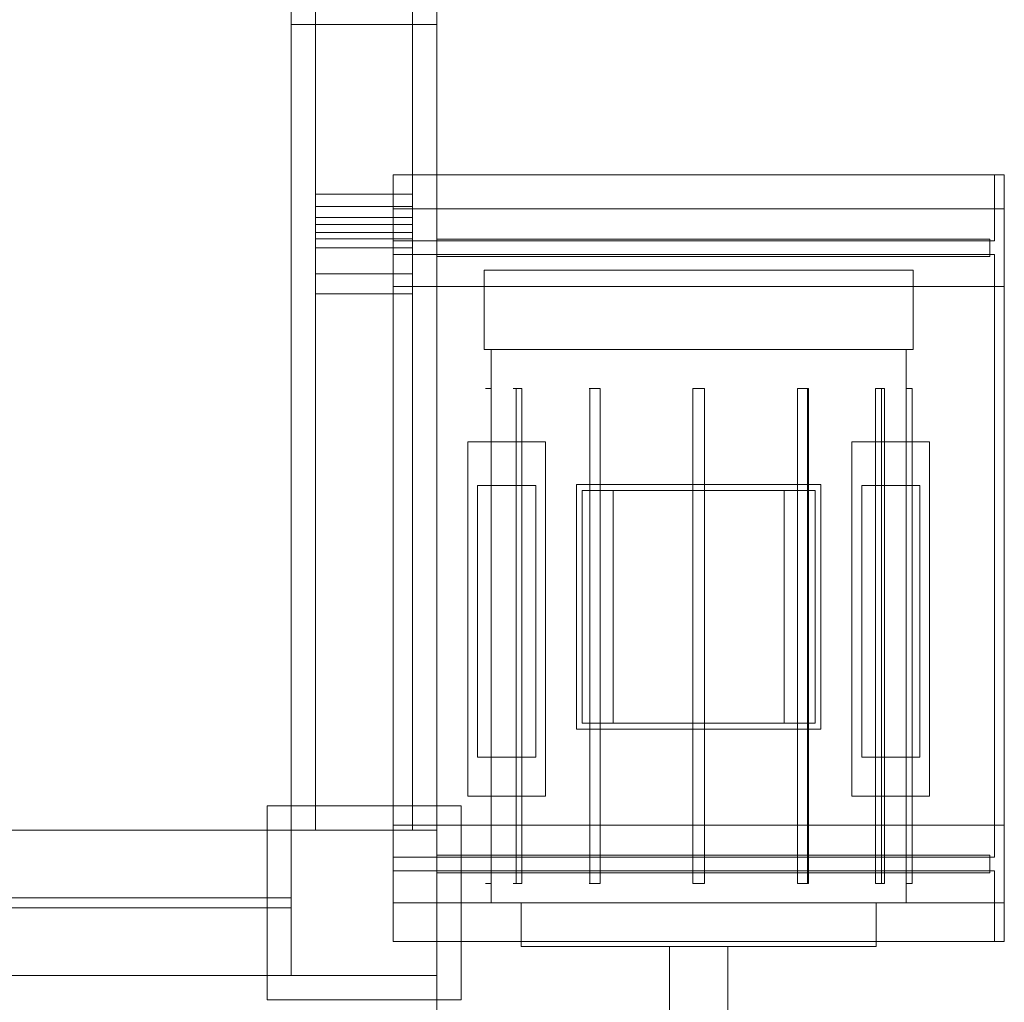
# Model space of a CAD drawing. Header units: millimetres. Extents: x -4738 to 65662, y -68080 to 6847.
# Tile 683 of 1056: x 25520 to 26535, y -19508 to -18495. Entities that reach past the tile are written whole.
import ezdxf

# ---------------------------------------------------------------- set-up
doc = ezdxf.new("R2010")
doc.units = ezdxf.units.MM
doc.layers.add('COTAS_O', color=1, linetype='Continuous', lineweight=0)
doc.layers.add('superior_briquetadora', color=7, linetype='Continuous', lineweight=0)
doc.dimstyles.new('R19_100', dxfattribs={"dimtxt": 250, "dimasz": 150, "dimexe": 150, "dimexo": 80, "dimgap": 100, "dimtad": 1, "dimtih": 1, "dimtoh": 1, "dimdsep": 46, "dimcen": 0.09, "dimadec": 0, "dimazin": 0, "dimtfac": 1, "dimtdec": 4, "dimtofl": 0, "dimtmove": 0, "dimatfit": 3, "dimfxl": 1, "dimtolj": 1, "dimtzin": 0, "dimarcsym": 0})

# ---------------------------------------------------------------- blocks, each defined once
blk = doc.blocks.new('DIM_R30_40')
at = {"layer": 'COTAS_O'}
for p, q in [((23750.1, -19480), (23750.1, -20380)), ((25950.1, -19480), (25950.1, -20380)), ((23750.1, -20380), (23900.1, -20335)), ((25950.1, -20380), (25800.1, -20335)), ((23750.1, -20380), (25950.1, -20380)), ((23750.1, -20380), (23900.1, -20425)), ((25950.1, -20380), (25800.1, -20425))]:
    blk.add_line(p, q, dxfattribs=at)
blk.add_text('2200 O', height=250, dxfattribs=at).set_placement((24850.1, -20280))

msp = doc.modelspace()

# ---------------------------------------------------------------- linework, layer by layer
at = {"layer": 'superior_briquetadora'}
for p, q in [((25825.067, -18720.639), (25825.067, -17660)), ((25825.067, -18674.804), (25825.067, -17660)), ((25925.067, -18720.639), (25925.067, -17660)), ((25925.067, -18674.804), (25925.067, -17660)), ((25800.067, -19330), (25800.067, -18320)), ((25950.067, -19330), (25950.067, -18320)), ((25800.067, -19330), (25800.067, -18460)), ((25950.067, -19480), (25950.067, -18460)), ((25800.067, -19330), (25800.067, -18500)), ((25800.067, -18500), (25950.067, -18500)), ((25950.067, -19480), (25950.067, -18500)), ((25905.067, -18655), (25905.067, -19445)), ((25905.067, -18690), (25905.067, -18655)), ((26525.067, -18655), (25905.067, -18655)), ((26535.067, -18655), (25905.067, -18655)), ((26525.067, -18655), (26525.067, -18690)), ((26535.067, -18655), (26525.067, -18655)), ((26535.067, -18690), (26535.067, -18655)), ((26535.067, -18655), (26535.067, -19445)), ((25825.067, -18714.105), (25825.067, -18674.804)), ((25825.067, -18674.804), (25925.067, -18674.804)), ((25925.067, -18714.105), (25925.067, -18674.804)), ((25825.067, -18687.386), (25825.067, -18698.89)), ((25825.067, -18706.157), (25825.067, -18687.386)), ((25825.067, -18687.386), (25925.067, -18687.386)), ((26535.067, -18690), (25905.067, -18690)), ((26525.067, -18690), (25905.067, -18690)), ((25905.067, -18690), (25905.067, -18723)), ((25905.067, -18770), (25905.067, -18690)), ((25925.067, -18687.386), (25925.067, -18698.89)), ((25925.067, -18706.157), (25925.067, -18687.386)), ((26535.067, -18690), (26525.067, -18690)), ((26525.067, -18723), (26525.067, -18690)), ((26535.067, -18770), (26535.067, -18690)), ((25825.067, -18706.157), (25825.067, -18698.89)), ((25825.067, -18698.89), (25925.067, -18698.89)), ((25925.067, -18706.157), (25925.067, -18698.89)), ((25825.067, -18706.157), (25925.067, -18706.157)), ((25825.067, -18730), (25825.067, -18714.105)), ((25825.067, -18714.105), (25925.067, -18714.105)), ((25925.067, -18730), (25925.067, -18714.105)), ((25825.067, -19330), (25825.067, -18720.639)), ((25825.067, -18720.639), (25925.067, -18720.639)), ((26525.067, -18723), (25905.067, -18723)), ((25925.067, -19330), (25925.067, -18720.639)), ((25950.067, -18721), (26520.067, -18721)), ((25950.067, -18721), (25950.067, -18739)), ((26520.067, -18721), (26520.067, -18739)), ((25825.067, -18756.963), (25825.067, -18730)), ((25825.067, -18730), (25925.067, -18730)), ((25925.067, -18756.963), (25925.067, -18730)), ((26525.067, -18737), (25905.067, -18737)), ((25905.067, -18737), (25905.067, -18770)), ((25950.067, -18739), (26520.067, -18739)), ((26525.067, -18770), (26525.067, -18737)), ((25999.067, -18753), (25999.957, -18753)), ((25999.067, -18753), (25999.067, -18835)), ((25999.957, -18753), (26002.619, -18753)), ((26002.619, -18753), (26007.032, -18753)), ((26007.032, -18753), (26013.16, -18753)), ((26013.16, -18753), (26020.953, -18753)), ((26020.953, -18753), (26030.35, -18753)), ((26030.35, -18753), (26041.275, -18753)), ((26041.275, -18753), (26053.639, -18753)), ((26053.639, -18753), (26067.343, -18753)), ((26067.343, -18753), (26082.276, -18753)), ((26082.276, -18753), (26098.319, -18753)), ((26098.319, -18753), (26115.343, -18753)), ((26115.343, -18753), (26133.209, -18753)), ((26133.209, -18753), (26151.775, -18753)), ((26151.775, -18753), (26170.89, -18753)), ((26170.89, -18753), (26190.402, -18753)), ((26190.402, -18753), (26210.152, -18753)), ((26210.152, -18753), (26229.983, -18753)), ((26229.983, -18753), (26249.733, -18753)), ((26249.733, -18753), (26269.245, -18753)), ((26269.245, -18753), (26288.36, -18753)), ((26288.36, -18753), (26306.926, -18753)), ((26306.926, -18753), (26324.792, -18753)), ((26324.792, -18753), (26341.816, -18753)), ((26341.816, -18753), (26357.859, -18753)), ((26357.859, -18753), (26372.792, -18753)), ((26372.792, -18753), (26386.496, -18753)), ((26386.496, -18753), (26398.86, -18753)), ((26398.86, -18753), (26409.785, -18753)), ((26409.785, -18753), (26419.182, -18753)), ((26419.182, -18753), (26426.975, -18753)), ((26426.975, -18753), (26433.103, -18753)), ((26433.103, -18753), (26437.516, -18753)), ((26437.516, -18753), (26440.178, -18753)), ((26440.178, -18753), (26441.067, -18753)), ((26441.067, -18753), (26441.067, -18835)), ((25825.067, -18777.418), (25825.067, -18756.963)), ((25825.067, -18756.963), (25925.067, -18756.963)), ((25925.067, -18777.418), (25925.067, -18756.963)), ((26525.067, -18770), (25905.067, -18770)), ((26535.067, -18770), (25905.067, -18770)), ((25905.067, -19325), (25905.067, -18770)), ((26525.067, -18770), (26535.067, -18770)), ((26525.067, -18770), (26525.067, -19325)), ((26535.067, -19325), (26535.067, -18770)), ((25825.067, -19330), (25825.067, -18777.418)), ((25825.067, -18777.418), (25925.067, -18777.418)), ((25925.067, -19330), (25925.067, -18777.418)), ((25999.067, -18835), (25999.957, -18835)), ((25999.957, -18835), (26002.619, -18835)), ((26002.619, -18835), (26007.032, -18835)), ((26006.067, -18835), (26006.98, -18835)), ((26006.067, -18835), (26006.067, -18875)), ((26006.98, -18835), (26009.711, -18835)), ((26007.032, -18835), (26013.16, -18835)), ((26009.711, -18835), (26014.237, -18835)), ((26013.16, -18835), (26020.953, -18835)), ((26014.237, -18835), (26020.518, -18835)), ((26020.518, -18835), (26028.503, -18835)), ((26020.953, -18835), (26030.35, -18835)), ((26028.503, -18835), (26038.121, -18835)), ((26030.35, -18835), (26041.275, -18835)), ((26038.121, -18835), (26049.292, -18835)), ((26041.275, -18835), (26053.639, -18835)), ((26049.292, -18835), (26061.92, -18835)), ((26053.639, -18835), (26067.343, -18835)), ((26061.92, -18835), (26075.897, -18835)), ((26067.343, -18835), (26082.276, -18835)), ((26075.897, -18835), (26091.104, -18835)), ((26082.276, -18835), (26098.319, -18835)), ((26091.104, -18835), (26107.411, -18835)), ((26098.319, -18835), (26115.343, -18835)), ((26107.411, -18835), (26124.679, -18835)), ((26115.343, -18835), (26133.209, -18835)), ((26124.679, -18835), (26142.762, -18835)), ((26133.209, -18835), (26151.775, -18835)), ((26142.762, -18835), (26161.504, -18835)), ((26151.775, -18835), (26170.89, -18835)), ((26161.504, -18835), (26180.745, -18835)), ((26170.89, -18835), (26190.402, -18835)), ((26180.745, -18835), (26200.322, -18835)), ((26190.402, -18835), (26210.152, -18835)), ((26200.322, -18835), (26220.067, -18835)), ((26210.152, -18835), (26229.983, -18835)), ((26220.067, -18835), (26239.813, -18835)), ((26229.983, -18835), (26249.733, -18835)), ((26239.813, -18835), (26259.39, -18835)), ((26249.733, -18835), (26269.245, -18835)), ((26259.39, -18835), (26278.631, -18835)), ((26269.245, -18835), (26288.36, -18835)), ((26278.631, -18835), (26297.373, -18835)), ((26288.36, -18835), (26306.926, -18835)), ((26297.373, -18835), (26315.455, -18835)), ((26306.926, -18835), (26324.792, -18835)), ((26315.455, -18835), (26332.724, -18835)), ((26324.792, -18835), (26341.816, -18835)), ((26332.724, -18835), (26349.031, -18835)), ((26341.816, -18835), (26357.859, -18835)), ((26349.031, -18835), (26364.238, -18835)), ((26357.859, -18835), (26372.792, -18835)), ((26364.238, -18835), (26378.215, -18835)), ((26372.792, -18835), (26386.496, -18835)), ((26378.215, -18835), (26390.843, -18835)), ((26386.496, -18835), (26398.86, -18835)), ((26390.843, -18835), (26402.014, -18835)), ((26398.86, -18835), (26409.785, -18835)), ((26402.014, -18835), (26411.632, -18835)), ((26409.785, -18835), (26419.182, -18835)), ((26411.632, -18835), (26419.617, -18835)), ((26419.182, -18835), (26426.975, -18835)), ((26419.617, -18835), (26425.898, -18835)), ((26425.898, -18835), (26430.424, -18835)), ((26426.975, -18835), (26433.103, -18835)), ((26430.424, -18835), (26433.155, -18835)), ((26433.103, -18835), (26437.516, -18835)), ((26433.155, -18835), (26434.067, -18835)), ((26434.067, -18835), (26434.067, -18875)), ((26437.516, -18835), (26440.178, -18835)), ((26440.178, -18835), (26441.067, -18835)), ((26001.399, -18875), (26000.221, -18875)), ((26003.518, -18875), (26001.399, -18875)), ((26006.152, -18875), (26003.518, -18875)), ((26006.083, -18875), (26006.095, -18875)), ((26006.095, -18875), (26006.11, -18875)), ((26006.11, -18875), (26006.129, -18875)), ((26006.129, -18875), (26006.152, -18875)), ((26006.152, -19385), (26006.152, -18875)), ((26029.815, -18875), (26028.811, -18875)), ((26028.811, -18875), (26029.001, -18875)), ((26029.001, -18875), (26030.348, -18875)), ((26031.811, -18875), (26029.815, -18875)), ((26030.348, -18875), (26032.58, -18875)), ((26031.811, -18875), (26031.811, -19385)), ((26031.811, -18875), (26032.632, -18875)), ((26032.58, -18875), (26035.246, -18875)), ((26032.632, -18875), (26033.466, -18875)), ((26033.466, -18875), (26034.311, -18875)), ((26034.311, -18875), (26035.168, -18875)), ((26035.168, -18875), (26036.037, -18875)), ((26035.246, -18875), (26037.811, -18875)), ((26036.037, -18875), (26036.918, -18875)), ((26036.918, -18875), (26037.811, -18875)), ((26037.811, -19385), (26037.811, -18875)), ((26107.914, -18875), (26107.089, -18875)), ((26107.089, -18875), (26107.469, -18875)), ((26107.469, -18875), (26108.978, -18875)), ((26107.914, -18875), (26107.914, -19385)), ((26107.914, -18875), (26109.378, -18875)), ((26108.978, -18875), (26111.31, -18875)), ((26109.378, -18875), (26110.848, -18875)), ((26110.848, -18875), (26112.326, -18875)), ((26111.31, -18875), (26113.997, -18875)), ((26112.326, -18875), (26113.811, -18875)), ((26113.811, -18875), (26115.302, -18875)), ((26113.997, -18875), (26116.497, -18875)), ((26115.302, -18875), (26116.8, -18875)), ((26116.497, -18875), (26118.305, -18875)), ((26116.8, -18875), (26118.305, -18875)), ((26118.305, -19385), (26118.305, -18875)), ((26214.067, -18875), (26214.067, -19385)), ((26214.662, -18875), (26214.067, -18875)), ((26214.067, -18875), (26214.067, -18980)), ((26214.068, -18875), (26215.782, -18875)), ((26216.327, -18875), (26214.662, -18875)), ((26215.782, -18875), (26217.496, -18875)), ((26218.732, -18875), (26216.327, -18875)), ((26217.496, -18875), (26219.21, -18875)), ((26221.403, -18875), (26218.732, -18875)), ((26219.21, -18875), (26220.925, -18875)), ((26220.925, -18875), (26222.639, -18875)), ((26223.808, -18875), (26221.403, -18875)), ((26222.639, -18875), (26224.353, -18875)), ((26225.473, -18875), (26223.808, -18875)), ((26224.353, -18875), (26226.067, -18875)), ((26226.067, -18875), (26225.473, -18875)), ((26226.067, -18875), (26226.067, -19385)), ((26226.067, -18875), (26226.067, -18980)), ((26323.27, -18875), (26321.83, -18875)), ((26321.83, -19385), (26321.83, -18875)), ((26321.83, -18875), (26323.335, -18875)), ((26325.242, -18875), (26323.27, -18875)), ((26323.335, -18875), (26324.833, -18875)), ((26324.833, -18875), (26326.324, -18875)), ((26327.468, -18875), (26325.242, -18875)), ((26326.324, -18875), (26327.809, -18875)), ((26329.638, -18875), (26327.468, -18875)), ((26327.809, -18875), (26329.287, -18875)), ((26329.287, -18875), (26330.757, -18875)), ((26331.449, -18875), (26329.638, -18875)), ((26330.757, -18875), (26332.221, -18875)), ((26332.648, -18875), (26331.449, -18875)), ((26332.442, -18875), (26332.221, -18875)), ((26332.221, -19385), (26332.221, -18875)), ((26332.63, -18875), (26332.442, -18875)), ((26332.787, -18875), (26332.63, -18875)), ((26333.067, -18875), (26332.648, -18875)), ((26332.909, -18875), (26332.787, -18875)), ((26332.997, -18875), (26332.909, -18875)), ((26333.05, -18875), (26332.997, -18875)), ((26333.067, -18875), (26333.05, -18875)), ((26333.067, -18875), (26333.067, -19385)), ((26403.992, -18875), (26402.324, -18875)), ((26402.324, -19385), (26402.324, -18875)), ((26402.324, -18875), (26403.217, -18875)), ((26403.217, -18875), (26404.098, -18875)), ((26405.785, -18875), (26403.992, -18875)), ((26404.098, -18875), (26404.967, -18875)), ((26404.967, -18875), (26405.824, -18875)), ((26407.544, -18875), (26405.785, -18875)), ((26405.824, -18875), (26406.669, -18875)), ((26406.669, -18875), (26407.503, -18875)), ((26407.503, -18875), (26408.324, -18875)), ((26409.11, -18875), (26407.544, -18875)), ((26409.081, -18875), (26408.324, -18875)), ((26408.324, -19385), (26408.324, -18875)), ((26409.754, -18875), (26409.081, -18875)), ((26410.341, -18875), (26409.11, -18875)), ((26410.327, -18875), (26409.754, -18875)), ((26410.787, -18875), (26410.327, -18875)), ((26411.127, -18875), (26410.341, -18875)), ((26411.123, -18875), (26410.787, -18875)), ((26411.328, -18875), (26411.123, -18875)), ((26411.397, -18875), (26411.127, -18875)), ((26411.397, -18875), (26411.328, -18875)), ((26411.397, -18875), (26411.397, -19385)), ((26435.332, -18875), (26433.983, -18875)), ((26433.983, -19385), (26433.983, -18875)), ((26433.983, -18875), (26434.006, -18875)), ((26434.006, -18875), (26434.025, -18875)), ((26434.025, -18875), (26434.04, -18875)), ((26434.04, -18875), (26434.052, -18875)), ((26436.617, -18875), (26435.332, -18875)), ((26437.771, -18875), (26436.617, -18875)), ((26438.736, -18875), (26437.771, -18875)), ((26439.463, -18875), (26438.736, -18875)), ((26439.914, -18875), (26439.463, -18875)), ((26440.067, -18875), (26439.914, -18875)), ((26440.067, -18875), (26440.067, -19385)), ((25982.067, -18930), (26062.067, -18930)), ((25982.067, -18930), (25982.067, -19295)), ((26062.067, -18930), (26062.067, -19295)), ((26378.067, -18930), (26458.067, -18930)), ((26378.067, -18930), (26378.067, -19295)), ((26458.067, -18930), (26458.067, -19295)), ((26052.067, -18975), (25992.067, -18975)), ((25992.067, -18975), (25992.067, -19255)), ((26052.067, -19255), (26052.067, -18975)), ((26094.067, -18974), (26094.067, -19226)), ((26346.067, -18974), (26094.067, -18974)), ((26346.067, -18974), (26346.067, -19226)), ((26448.067, -18975), (26388.067, -18975)), ((26388.067, -18975), (26388.067, -19255)), ((26448.067, -19255), (26448.067, -18975)), ((26131.914, -18980), (26100.067, -18980)), ((26100.067, -18980), (26100.067, -19220)), ((26100.067, -18980), (26340.067, -18980)), ((26131.914, -18980), (26131.914, -19220)), ((26143.096, -18980), (26131.914, -18980)), ((26154.525, -18980), (26143.096, -18980)), ((26166.164, -18980), (26154.525, -18980)), ((26177.976, -18980), (26166.164, -18980)), ((26189.923, -18980), (26177.976, -18980)), ((26201.966, -18980), (26189.923, -18980)), ((26214.068, -18980), (26201.966, -18980)), ((26214.662, -18980), (26214.067, -18980)), ((26216.327, -18980), (26214.662, -18980)), ((26218.732, -18980), (26216.327, -18980)), ((26221.403, -18980), (26218.732, -18980)), ((26223.808, -18980), (26221.403, -18980)), ((26225.473, -18980), (26223.808, -18980)), ((26226.067, -18980), (26225.473, -18980)), ((26238.169, -18980), (26226.067, -18980)), ((26250.212, -18980), (26238.169, -18980)), ((26262.159, -18980), (26250.212, -18980)), ((26273.971, -18980), (26262.159, -18980)), ((26285.61, -18980), (26273.971, -18980)), ((26297.039, -18980), (26285.61, -18980)), ((26308.221, -18980), (26297.039, -18980)), ((26308.221, -19220), (26308.221, -18980)), ((26340.067, -18980), (26308.221, -18980)), ((26340.067, -18980), (26340.067, -19220)), ((26131.914, -19220), (26100.067, -19220)), ((26100.067, -19220), (26340.067, -19220)), ((26143.096, -19220), (26131.914, -19220)), ((26154.525, -19220), (26143.096, -19220)), ((26166.164, -19220), (26154.525, -19220)), ((26177.976, -19220), (26166.164, -19220)), ((26189.923, -19220), (26177.976, -19220)), ((26201.966, -19220), (26189.923, -19220)), ((26214.068, -19220), (26201.966, -19220)), ((26214.662, -19220), (26214.067, -19220)), ((26214.067, -19220), (26214.067, -19385)), ((26216.327, -19220), (26214.662, -19220)), ((26218.732, -19220), (26216.327, -19220)), ((26221.403, -19220), (26218.732, -19220)), ((26223.808, -19220), (26221.403, -19220)), ((26225.473, -19220), (26223.808, -19220)), ((26226.067, -19220), (26225.473, -19220)), ((26226.067, -19220), (26226.067, -19385)), ((26238.169, -19220), (26226.067, -19220)), ((26250.212, -19220), (26238.169, -19220)), ((26262.159, -19220), (26250.212, -19220)), ((26273.971, -19220), (26262.159, -19220)), ((26285.61, -19220), (26273.971, -19220)), ((26297.039, -19220), (26285.61, -19220)), ((26308.221, -19220), (26297.039, -19220)), ((26340.067, -19220), (26308.221, -19220)), ((26346.067, -19226), (26094.067, -19226)), ((26052.067, -19255), (25992.067, -19255)), ((26448.067, -19255), (26388.067, -19255)), ((25982.067, -19295), (26062.067, -19295)), ((26378.067, -19295), (26458.067, -19295)), ((25775.067, -19505), (25775.067, -19305)), ((25775.067, -19305), (25975.067, -19305)), ((25975.067, -19505), (25975.067, -19305)), ((23900.067, -19330), (25800.067, -19330)), ((25800.067, -19480), (25800.067, -19330)), ((25800.067, -19330), (25950.067, -19330)), ((25825.067, -19330), (25925.067, -19330)), ((26535.067, -19325), (25905.067, -19325)), ((26525.067, -19325), (25905.067, -19325)), ((25905.067, -19358), (25905.067, -19325)), ((25905.067, -19405), (25905.067, -19325)), ((25950.067, -19480), (25950.067, -19330)), ((26535.067, -19325), (26525.067, -19325)), ((26525.067, -19358), (26525.067, -19325)), ((26535.067, -19405), (26535.067, -19325)), ((26525.067, -19358), (25905.067, -19358)), ((25950.067, -19356), (25950.067, -19374)), ((25950.067, -19356), (26520.067, -19356)), ((26520.067, -19356), (26520.067, -19374)), ((25905.067, -19372), (25905.067, -19405)), ((26525.067, -19372), (25905.067, -19372)), ((25950.067, -19374), (26520.067, -19374)), ((26525.067, -19405), (26525.067, -19372)), ((26001.399, -19385), (26000.221, -19385)), ((26003.518, -19385), (26001.399, -19385)), ((26006.152, -19385), (26003.518, -19385)), ((26006.067, -19385), (26006.067, -19405)), ((26006.083, -19385), (26006.095, -19385)), ((26006.095, -19385), (26006.11, -19385)), ((26006.11, -19385), (26006.129, -19385)), ((26006.129, -19385), (26006.152, -19385)), ((26029.815, -19385), (26028.811, -19385)), ((26028.811, -19385), (26029.001, -19385)), ((26029.001, -19385), (26030.348, -19385)), ((26031.811, -19385), (26029.815, -19385)), ((26030.348, -19385), (26032.58, -19385)), ((26031.811, -19385), (26032.632, -19385)), ((26032.58, -19385), (26035.246, -19385)), ((26032.632, -19385), (26033.466, -19385)), ((26033.466, -19385), (26034.311, -19385)), ((26034.311, -19385), (26035.168, -19385)), ((26035.168, -19385), (26036.037, -19385)), ((26035.246, -19385), (26037.811, -19385)), ((26036.037, -19385), (26036.918, -19385)), ((26036.918, -19385), (26037.811, -19385)), ((26107.914, -19385), (26107.089, -19385)), ((26107.089, -19385), (26107.469, -19385)), ((26107.469, -19385), (26108.978, -19385)), ((26107.914, -19385), (26109.378, -19385)), ((26108.978, -19385), (26111.31, -19385)), ((26109.378, -19385), (26110.848, -19385)), ((26110.848, -19385), (26112.326, -19385)), ((26111.31, -19385), (26113.997, -19385)), ((26112.326, -19385), (26113.811, -19385)), ((26113.811, -19385), (26115.302, -19385)), ((26113.997, -19385), (26116.497, -19385)), ((26115.302, -19385), (26116.8, -19385)), ((26116.497, -19385), (26118.305, -19385)), ((26116.8, -19385), (26118.305, -19385)), ((26214.662, -19385), (26214.067, -19385)), ((26214.068, -19385), (26215.782, -19385)), ((26216.327, -19385), (26214.662, -19385)), ((26215.782, -19385), (26217.496, -19385)), ((26218.732, -19385), (26216.327, -19385)), ((26217.496, -19385), (26219.21, -19385)), ((26221.403, -19385), (26218.732, -19385)), ((26219.21, -19385), (26220.925, -19385)), ((26220.925, -19385), (26222.639, -19385)), ((26223.808, -19385), (26221.403, -19385)), ((26222.639, -19385), (26224.353, -19385)), ((26225.473, -19385), (26223.808, -19385)), ((26224.353, -19385), (26226.067, -19385)), ((26226.067, -19385), (26225.473, -19385)), ((26323.27, -19385), (26321.83, -19385)), ((26321.83, -19385), (26323.335, -19385)), ((26325.242, -19385), (26323.27, -19385)), ((26323.335, -19385), (26324.833, -19385)), ((26324.833, -19385), (26326.324, -19385)), ((26327.468, -19385), (26325.242, -19385)), ((26326.324, -19385), (26327.809, -19385)), ((26329.638, -19385), (26327.468, -19385)), ((26327.809, -19385), (26329.287, -19385)), ((26329.287, -19385), (26330.757, -19385)), ((26331.449, -19385), (26329.638, -19385)), ((26330.757, -19385), (26332.221, -19385)), ((26332.648, -19385), (26331.449, -19385)), ((26332.442, -19385), (26332.221, -19385)), ((26332.63, -19385), (26332.442, -19385)), ((26332.787, -19385), (26332.63, -19385)), ((26333.067, -19385), (26332.648, -19385)), ((26332.909, -19385), (26332.787, -19385)), ((26332.997, -19385), (26332.909, -19385)), ((26333.05, -19385), (26332.997, -19385)), ((26333.067, -19385), (26333.05, -19385)), ((26403.992, -19385), (26402.324, -19385)), ((26402.324, -19385), (26403.217, -19385)), ((26403.217, -19385), (26404.098, -19385)), ((26405.785, -19385), (26403.992, -19385)), ((26404.098, -19385), (26404.967, -19385)), ((26404.967, -19385), (26405.824, -19385)), ((26407.544, -19385), (26405.785, -19385)), ((26405.824, -19385), (26406.669, -19385)), ((26406.669, -19385), (26407.503, -19385)), ((26407.503, -19385), (26408.324, -19385)), ((26409.11, -19385), (26407.544, -19385)), ((26409.081, -19385), (26408.324, -19385)), ((26409.754, -19385), (26409.081, -19385)), ((26410.341, -19385), (26409.11, -19385)), ((26410.327, -19385), (26409.754, -19385)), ((26410.787, -19385), (26410.327, -19385)), ((26411.127, -19385), (26410.341, -19385)), ((26411.123, -19385), (26410.787, -19385)), ((26411.328, -19385), (26411.123, -19385)), ((26411.397, -19385), (26411.127, -19385)), ((26411.397, -19385), (26411.328, -19385)), ((26435.332, -19385), (26433.983, -19385)), ((26433.983, -19385), (26434.006, -19385)), ((26434.006, -19385), (26434.025, -19385)), ((26434.025, -19385), (26434.04, -19385)), ((26434.04, -19385), (26434.052, -19385)), ((26434.067, -19385), (26434.067, -19405)), ((26436.617, -19385), (26435.332, -19385)), ((26437.771, -19385), (26436.617, -19385)), ((26438.736, -19385), (26437.771, -19385)), ((26439.463, -19385), (26438.736, -19385)), ((26439.914, -19385), (26439.463, -19385)), ((26440.067, -19385), (26439.914, -19385)), ((23900.067, -19400), (25800.067, -19400)), ((25800.067, -19410), (25800.067, -19400)), ((26525.067, -19405), (25905.067, -19405)), ((26535.067, -19405), (25905.067, -19405)), ((25905.067, -19445), (25905.067, -19405)), ((26006.067, -19405), (26006.98, -19405)), ((26006.98, -19405), (26009.711, -19405)), ((26009.711, -19405), (26014.237, -19405)), ((26014.237, -19405), (26020.518, -19405)), ((26020.518, -19405), (26028.503, -19405)), ((26028.503, -19405), (26038.121, -19405)), ((26037.067, -19405), (26038.14, -19405)), ((26037.067, -19405), (26037.067, -19450)), ((26038.121, -19405), (26049.292, -19405)), ((26038.14, -19405), (26041.346, -19405)), ((26041.346, -19405), (26046.647, -19405)), ((26046.647, -19405), (26053.981, -19405)), ((26049.292, -19405), (26061.92, -19405)), ((26053.981, -19405), (26063.263, -19405)), ((26061.92, -19405), (26075.897, -19405)), ((26063.263, -19405), (26074.382, -19405)), ((26074.382, -19405), (26087.21, -19405)), ((26075.897, -19405), (26091.104, -19405)), ((26087.21, -19405), (26101.596, -19405)), ((26091.104, -19405), (26107.411, -19405)), ((26101.596, -19405), (26117.37, -19405)), ((26107.411, -19405), (26124.679, -19405)), ((26117.37, -19405), (26134.349, -19405)), ((26124.679, -19405), (26142.762, -19405)), ((26134.349, -19405), (26152.332, -19405)), ((26142.762, -19405), (26161.504, -19405)), ((26152.332, -19405), (26171.11, -19405)), ((26161.504, -19405), (26180.745, -19405)), ((26171.11, -19405), (26190.461, -19405)), ((26180.745, -19405), (26200.322, -19405)), ((26190.461, -19405), (26210.16, -19405)), ((26200.322, -19405), (26220.067, -19405)), ((26210.16, -19405), (26229.975, -19405)), ((26220.067, -19405), (26239.813, -19405)), ((26229.975, -19405), (26249.674, -19405)), ((26239.813, -19405), (26259.39, -19405)), ((26249.674, -19405), (26269.025, -19405)), ((26259.39, -19405), (26278.631, -19405)), ((26269.025, -19405), (26287.803, -19405)), ((26278.631, -19405), (26297.373, -19405)), ((26287.803, -19405), (26305.786, -19405)), ((26297.373, -19405), (26315.455, -19405)), ((26305.786, -19405), (26322.765, -19405)), ((26315.455, -19405), (26332.724, -19405)), ((26322.765, -19405), (26338.539, -19405)), ((26332.724, -19405), (26349.031, -19405)), ((26338.539, -19405), (26352.925, -19405)), ((26349.031, -19405), (26364.238, -19405)), ((26352.925, -19405), (26365.753, -19405)), ((26364.238, -19405), (26378.215, -19405)), ((26365.753, -19405), (26376.872, -19405)), ((26376.872, -19405), (26386.154, -19405)), ((26378.215, -19405), (26390.843, -19405)), ((26386.154, -19405), (26393.488, -19405)), ((26390.843, -19405), (26402.014, -19405)), ((26393.488, -19405), (26398.789, -19405)), ((26398.789, -19405), (26401.995, -19405)), ((26401.995, -19405), (26403.067, -19405)), ((26402.014, -19405), (26411.632, -19405)), ((26403.067, -19405), (26403.067, -19450)), ((26411.632, -19405), (26419.617, -19405)), ((26419.617, -19405), (26425.898, -19405)), ((26425.898, -19405), (26430.424, -19405)), ((26430.424, -19405), (26433.155, -19405)), ((26433.155, -19405), (26434.067, -19405)), ((26525.067, -19405), (26535.067, -19405)), ((26525.067, -19405), (26525.067, -19445)), ((26535.067, -19445), (26535.067, -19405)), ((23900.067, -19410), (25800.067, -19410)), ((26525.067, -19445), (25905.067, -19445)), ((26535.067, -19445), (25905.067, -19445)), ((26535.067, -19445), (26525.067, -19445)), ((26037.067, -19450), (26038.14, -19450)), ((26038.14, -19450), (26041.346, -19450)), ((26041.346, -19450), (26046.647, -19450)), ((26046.647, -19450), (26053.981, -19450)), ((26053.981, -19450), (26063.263, -19450)), ((26063.263, -19450), (26074.382, -19450)), ((26074.382, -19450), (26087.21, -19450)), ((26087.21, -19450), (26101.596, -19450)), ((26101.596, -19450), (26117.37, -19450)), ((26117.37, -19450), (26134.349, -19450)), ((26134.349, -19450), (26152.332, -19450)), ((26152.332, -19450), (26171.11, -19450)), ((26171.11, -19450), (26190.461, -19450)), ((26192.892, -19450), (26189.905, -19450)), ((26189.905, -19450), (26189.905, -19599.2)), ((26190.461, -19450), (26210.16, -19450)), ((26201.261, -19450), (26192.892, -19450)), ((26213.356, -19450), (26201.261, -19450)), ((26210.16, -19450), (26229.975, -19450)), ((26226.779, -19450), (26213.356, -19450)), ((26238.873, -19450), (26226.779, -19450)), ((26229.975, -19450), (26249.674, -19450)), ((26247.243, -19450), (26238.873, -19450)), ((26250.23, -19450), (26247.243, -19450)), ((26249.674, -19450), (26269.025, -19450)), ((26250.23, -19450), (26250.23, -19599.2)), ((26269.025, -19450), (26287.803, -19450)), ((26287.803, -19450), (26305.786, -19450)), ((26305.786, -19450), (26322.765, -19450)), ((26322.765, -19450), (26338.539, -19450)), ((26338.539, -19450), (26352.925, -19450)), ((26352.925, -19450), (26365.753, -19450)), ((26365.753, -19450), (26376.872, -19450)), ((26376.872, -19450), (26386.154, -19450)), ((26386.154, -19450), (26393.488, -19450)), ((26393.488, -19450), (26398.789, -19450)), ((26398.789, -19450), (26401.995, -19450)), ((26401.995, -19450), (26403.067, -19450)), ((23750.067, -19480), (25950.067, -19480)), ((23900.067, -19480), (25800.067, -19480)), ((25800.067, -19480), (25950.067, -19480)), ((25775.067, -19505), (25975.067, -19505))]:
    msp.add_line(p, q, dxfattribs=at)

# ---------------------------------------------------------------- dimensions: what is measured, and where the dimension line sits
at = {"layer": 'COTAS_O'}
dim = msp.add_aligned_dim(p1=(23750.067, -19480), p2=(25950.067, -19480), distance=-900, text='<> O', dimstyle='R19_100', dxfattribs=at)
dim.commit()
dim.dimension.update_dxf_attribs({"geometry": 'DIM_R30_40', "text_midpoint": (24850.067, -20380)})

doc.saveas('drawing.dxf')
